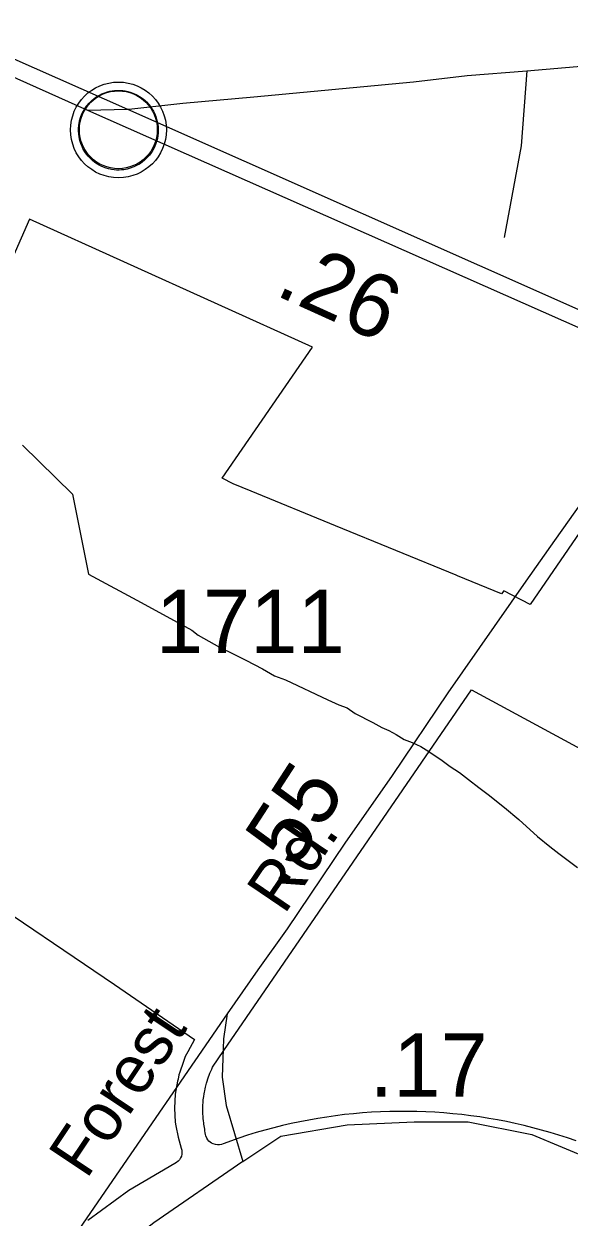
# Model space of a CAD drawing. Extents: x 2206922 to 2357709, y 510027 to 673830.
# Drawn here: x 2318849 to 2319922, y 592042 to 594392 of the extents above; entities that cross this region are included whole.
import ezdxf

# ---------------------------------------------------------------- set-up
doc = ezdxf.new("R2010")
doc.units = 0
for name, color, linetype in [('Exist Boundary Political City Limit New', 7, 'Continuous'), ('Exist Civil Demographics Community CELL', 7, 'Continuous'), ('Exist Hydrographic Misc Water Feature', 7, 'Continuous'), ('Exist Railroad Mainline', 7, 'Continuous'), ('Exist Road Non-System Type 51', 7, 'Continuous'), ('Exist Road Secondary Mileage Hundredths English Label', 7, 'Continuous'), ('Exist Road Secondary Type 51 Attributed', 7, 'Continuous'), ('Exist Road Secondary Type 51 Label', 7, 'Continuous'), ('Exist Road Secondary Type 51 Number Label', 7, 'Continuous'), ('Map Preparation Boundary City Limit Buffer Line', 7, 'Continuous')]:
    doc.layers.add(name, color=color, linetype=linetype)

msp = doc.modelspace()

# ---------------------------------------------------------------- linework, layer by layer
at = {"layer": 'Exist Boundary Political City Limit New'}
for points in [[(2320039.2, 593531.4), (2319845.5, 593248.9), (2319793.2, 593275.3), (2319789.2, 593269.5), (2319702.5, 593305.1), (2319699.5, 593306.2), (2319462.5, 593403.4), (2319296, 593471.8), (2319261, 593486.1), (2319239, 593497.4), (2319416.8, 593755.6), (2318860, 594007.6), (2318730.8, 593714.1)], [(2319205.5, 592207.8), (2319205.2, 592211.9), (2319204.8, 592215.4), (2319204.2, 592218.4), (2319203.8, 592221.9), (2319203.2, 592224.8), (2319202.8, 592227.8), (2319202.2, 592231.8), (2319201.8, 592236), (2319201.5, 592240.8), (2319201.2, 592245), (2319201, 592250.4), (2319201, 592257.7), (2319201.2, 592260.7), (2319201.2, 592263.7), (2319201.5, 592266.7), (2319201.8, 592270.2), (2319202, 592273.2), (2319202.5, 592276.2), (2319203, 592279.9), (2319203.5, 592284.6), (2319204.2, 592288), (2319204.8, 592290.9), (2319205.5, 592294.4), (2319206.2, 592297.8), (2319208.2, 592306.1), (2319209.5, 592310.1), (2319210.8, 592314.2), (2319212.2, 592318.2), (2319213.5, 592321.7), (2319215, 592325.7), (2319216.8, 592329.6), (2319218.5, 592333.5), (2319220.2, 592337.3), (2319242.5, 592370.5), (2319331.5, 592500), (2319730, 593080.6), (2320000, 592934.4)], [(2318747.5, 592689.4), (2319027, 592500), (2319132.2, 592428), (2319184.8, 592392.1), (2319171.5, 592367.5), (2319166.5, 592358.4), (2319165, 592354.4), (2319162.2, 592346.7), (2319155.5, 592327.6), (2319153.8, 592322.2), (2319152.2, 592313.9)], [(2319152.2, 592313.9), (2319151.2, 592309.5), (2319146.8, 592284.5)], [(2319146.8, 592284.5), (2319145.2, 592256.9), (2319146.8, 592229.2), (2319147.8, 592222.1), (2319152.2, 592199.7), (2319158.5, 592177.8), (2319159.5, 592173.9), (2319160, 592170), (2319159.5, 592166), (2319158.8, 592162.1), (2319157.2, 592158.5), (2319155, 592155.1), (2319152.5, 592152.1), (2319149.5, 592149.5), (2319146.2, 592147.4), (2319055.2, 592094.3), (2318975, 592035.4)], [(2319935.8, 592192.2), (2319919, 592198), (2319902, 592203.4), (2319885, 592208.6), (2319867.8, 592213.6), (2319850.8, 592218.1), (2319833.5, 592222.4), (2319816, 592226.4), (2319798.8, 592230.1), (2319781.2, 592233.5), (2319763.8, 592236.6), (2319746.2, 592239.4), (2319728.5, 592241.8), (2319711, 592244), (2319693.2, 592245.8), (2319675.5, 592247.4), (2319657.8, 592248.6), (2319640, 592249.5), (2319622.2, 592250.1), (2319604.5, 592250.4), (2319586.8, 592250.4), (2319568.8, 592250.1), (2319551, 592249.5), (2319533.2, 592248.5), (2319515.5, 592247.3), (2319497.8, 592245.8), (2319480.2, 592243.9), (2319462.5, 592241.7), (2319445, 592239.2), (2319427.2, 592236.4), (2319409.8, 592233.3), (2319392.2, 592229.9), (2319375, 592226.2), (2319357.8, 592222.2), (2319340.5, 592217.9), (2319323.2, 592213.2), (2319306, 592208.4), (2319289, 592203.2), (2319272.2, 592197.6), (2319240.8, 592186.4), (2319237.5, 592185.3), (2319234, 592184.7), (2319230, 592184.6), (2319225.8, 592185.1), (2319221.2, 592186.4), (2319218.2, 592187.9), (2319215.2, 592189.9), (2319213, 592191.9), (2319211, 592194.1), (2319208.8, 592197.6), (2319206.8, 592201.9), (2319206, 592204.8), (2319205.5, 592207.8)]]:
    msp.add_lwpolyline(points, dxfattribs=at)
at = {"layer": 'Exist Civil Demographics Community CELL'}
msp.add_lwpolyline([(2318957.4, 594195.7), (2318958.4, 594201.3), (2318960.2, 594207.9), (2318963.1, 594215.1), (2318966, 594220.8), (2318969.4, 594226.6), (2318973.1, 594231.7), (2318977.1, 594236.1), (2318981.7, 594240.7), (2318987.2, 594245.2), (2318992.6, 594248.9), (2318997.5, 594251.8), (2319002.6, 594254.2), (2319008, 594256.5), (2319013.7, 594258.3), (2319018, 594259.5), (2319022.8, 594260.2), (2319027, 594261), (2319033.3, 594261.2), (2319037.8, 594261.1), (2319043.4, 594260.8), (2319048.3, 594260.1), (2319053.2, 594259.1), (2319058.2, 594257.7), (2319063.4, 594255.8), (2319070.1, 594252.9), (2319076.3, 594249.4), (2319081.4, 594245.8), (2319086.6, 594241.8), (2319089.9, 594238.7), (2319094, 594234.3), (2319097.8, 594229.6), (2319100.9, 594225), (2319104.1, 594220), (2319106.5, 594214.8), (2319108.5, 594209.8), (2319110.1, 594204.8), (2319111.4, 594200.2), (2319112.5, 594194.2), (2319113.1, 594189.5), (2319113.4, 594183.5), (2319113.2, 594177.7), (2319112.6, 594172), (2319111.7, 594166.5), (2319110, 594160.4), (2319108.2, 594154.5), (2319105.9, 594149.4), (2319102.7, 594143.4), (2319099.4, 594138.1), (2319096, 594133.4), (2319091.7, 594128.7), (2319086.4, 594123.7), (2319081.4, 594119.6), (2319076.4, 594116.2), (2319072.1, 594113.7), (2319065.3, 594110.4), (2319058.1, 594107.7), (2319052.2, 594106.2), (2319045.6, 594104.9), (2319041.2, 594104.5), (2319036.7, 594104.2), (2319031.1, 594104.2), (2319026.8, 594104.6), (2319021.2, 594105.4), (2319015.2, 594106.7), (2319010.7, 594108), (2319005.5, 594109.8), (2319000.9, 594111.8), (2318997, 594114.1), (2318990.2, 594118.1), (2318984.6, 594122.4), (2318979.7, 594126.9), (2318975.2, 594131.8), (2318972, 594135.7), (2318969.1, 594139.9), (2318965, 594147), (2318963.3, 594150.5), (2318961.5, 594154.6), (2318958.9, 594162.8), (2318957.4, 594169.8), (2318956.7, 594175), (2318956.4, 594181.3), (2318956.3, 594186), (2318956.9, 594192.4)], close=True, dxfattribs=at)
for centre, radius in [((2319035, 594183.3), 94.3), ((2319034.8, 594183.6), 76.7)]:
    msp.add_circle(centre, radius, dxfattribs=at)
at = {"layer": 'Exist Hydrographic Misc Water Feature'}
for points in [[(2318846, 593562.6), (2318944.7, 593465.8), (2318976.3, 593308.2), (2319079.6, 593252.8), (2319179.3, 593198.1), (2319191.8, 593188.1)], [(2319191.8, 593188.1), (2319233.6, 593164.8), (2319261.9, 593150.8), (2319285.9, 593139.1), (2319318.3, 593121.7), (2319342.3, 593107.9), (2319364, 593100.1), (2319446.8, 593060.9), (2319469, 593051.1), (2319485, 593045.4), (2319501, 593033.7), (2319535.4, 593016), (2319553.3, 593006.4), (2319567.2, 593000.2), (2319581.6, 592992.4), (2319597.4, 592982.7), (2319613.3, 592977), (2319630, 592968.9), (2319645.7, 592959.2), (2319672.2, 592941.5), (2319688, 592929.7), (2319706.4, 592918), (2319724.1, 592904), (2319744.4, 592888.4), (2319762.6, 592874.7), (2319794.8, 592848.8), (2319823.1, 592825.1), (2319859.6, 592791.6), (2319884, 592771.7), (2319901.7, 592758.1), (2319938.4, 592730.7)]]:
    msp.add_lwpolyline(points, dxfattribs=at)
at = {"layer": 'Exist Railroad Mainline'}
msp.add_line((2319052.5, 594224), (2320133.5, 593744), dxfattribs=at)
msp.add_lwpolyline([(2317710.7, 594824.1), (2317869.9, 594749), (2319052.5, 594224)], dxfattribs=at)
at = {"layer": 'Exist Road Non-System Type 51'}
msp.add_line((2319248.7, 592442.7), (2319001.7, 592082.7), dxfattribs=at)
for points in [[(2319838.5, 594299.4), (2319827.8, 594151.7), (2319793.9, 593971.6)], [(2319001.7, 592082.7), (2318896.7, 591929.8), (2318800.8, 591790.3)]]:
    msp.add_lwpolyline(points, dxfattribs=at)
at = {"layer": 'Exist Road Secondary Type 51 Attributed'}
for p, q in [((2318073.2, 594624), (2318974, 594222.5)), ((2318974, 594222.5), (2319052.5, 594224))]:
    msp.add_line(p, q, dxfattribs=at)
for points in [[(2319052.5, 594224), (2319055.5, 594224), (2319161.7, 594236.3), (2319301.7, 594248.6), (2319615.5, 594277.9), (2319721.6, 594290.2), (2319838.5, 594299.4), (2320029.3, 594316.4), (2320220, 594331.8), (2320817.7, 594376.5), (2321239.1, 594408), (2321442.2, 594417.3), (2321734.8, 594445.9), (2322082.9, 594484.2), (2322278.5, 594508.7), (2322409.7, 594532.3), (2322536.9, 594555.1), (2322613.5, 594576.4), (2322703.2, 594605.7), (2322779.8, 594638.3), (2322846.6, 594666.1), (2322977.1, 594739.5), (2323015.4, 594761.5), (2323039.8, 594779.4)], [(2318974, 594222.5), (2319950.8, 593789.9), (2320047, 593741.5), (2320071.6, 593719.9), (2320083.9, 593690.7), (2320080.8, 593656.8), (2320070, 593627.6), (2320027.4, 593564.1), (2319893.1, 593374.6), (2319836.5, 593294.8), (2319683.1, 593074.5), (2319573.7, 592911.8), (2319480.6, 592778.7), (2319366.8, 592610.1), (2319309.1, 592528.8), (2319248.7, 592442.7), (2319241.7, 592393.5), (2319241, 592373.8), (2319239, 592317.9), (2319247.2, 592261.7), (2319280.1, 592151.8)], [(2319280.1, 592151.8), (2319354.8, 592201.7), (2319485.1, 592223.6), (2319616.7, 592229.9), (2319723.2, 592229.9), (2319848.6, 592204.8), (2319967.7, 592154.7), (2320135.8, 592086.1)], [(2319280.1, 592151.8), (2319104.3, 592031), (2318993.4, 591943.7), (2318800.8, 591790.3), (2318756.3, 591725.7), (2318632.2, 591517.2), (2318534.6, 591345.6)]]:
    msp.add_lwpolyline(points, dxfattribs=at)
at = {"layer": 'Map Preparation Boundary City Limit Buffer Line'}
for points in [[(2320039.2, 593531.4), (2319845.5, 593248.9), (2319793.2, 593275.3), (2319789.2, 593269.5), (2319702.5, 593305.1), (2319699.5, 593306.2), (2319462.5, 593403.4), (2319296, 593471.8), (2319261, 593486.1), (2319239, 593497.4), (2319416.8, 593755.6), (2318860, 594007.6), (2318730.8, 593714.1)], [(2319205.5, 592207.8), (2319205.2, 592211.9), (2319204.8, 592215.4), (2319204.2, 592218.4), (2319203.8, 592221.9), (2319203.2, 592224.8), (2319202.8, 592227.8), (2319202.2, 592231.8), (2319201.8, 592236), (2319201.5, 592240.8), (2319201.2, 592245), (2319201, 592250.4), (2319201, 592257.7), (2319201.2, 592260.7), (2319201.2, 592263.7), (2319201.5, 592266.7), (2319201.8, 592270.2), (2319202, 592273.2), (2319202.5, 592276.2), (2319203, 592279.9), (2319203.5, 592284.6), (2319204.2, 592288), (2319204.8, 592290.9), (2319205.5, 592294.4), (2319206.2, 592297.8), (2319208.2, 592306.1), (2319209.5, 592310.1), (2319210.8, 592314.2), (2319212.2, 592318.2), (2319213.5, 592321.7), (2319215, 592325.7), (2319216.8, 592329.6), (2319218.5, 592333.5), (2319220.2, 592337.3), (2319242.5, 592370.5), (2319331.5, 592500), (2319730, 593080.6), (2320000, 592934.4)], [(2318747.5, 592689.4), (2319027, 592500), (2319132.2, 592428), (2319184.8, 592392.1), (2319171.5, 592367.5), (2319166.5, 592358.4), (2319165, 592354.4), (2319162.2, 592346.7), (2319155.5, 592327.6), (2319153.8, 592322.2), (2319152.2, 592313.9)], [(2319152.2, 592313.9), (2319151.2, 592309.5), (2319146.8, 592284.5)], [(2319146.8, 592284.5), (2319145.2, 592256.9), (2319146.8, 592229.2), (2319147.8, 592222.1), (2319152.2, 592199.7), (2319158.5, 592177.8), (2319159.5, 592173.9), (2319160, 592170), (2319159.5, 592166), (2319158.8, 592162.1), (2319157.2, 592158.5), (2319155, 592155.1), (2319152.5, 592152.1), (2319149.5, 592149.5), (2319146.2, 592147.4), (2319055.2, 592094.3), (2318975, 592035.4)], [(2319935.8, 592192.2), (2319919, 592198), (2319902, 592203.4), (2319885, 592208.6), (2319867.8, 592213.6), (2319850.8, 592218.1), (2319833.5, 592222.4), (2319816, 592226.4), (2319798.8, 592230.1), (2319781.2, 592233.5), (2319763.8, 592236.6), (2319746.2, 592239.4), (2319728.5, 592241.8), (2319711, 592244), (2319693.2, 592245.8), (2319675.5, 592247.4), (2319657.8, 592248.6), (2319640, 592249.5), (2319622.2, 592250.1), (2319604.5, 592250.4), (2319586.8, 592250.4), (2319568.8, 592250.1), (2319551, 592249.5), (2319533.2, 592248.5), (2319515.5, 592247.3), (2319497.8, 592245.8), (2319480.2, 592243.9), (2319462.5, 592241.7), (2319445, 592239.2), (2319427.2, 592236.4), (2319409.8, 592233.3), (2319392.2, 592229.9), (2319375, 592226.2), (2319357.8, 592222.2), (2319340.5, 592217.9), (2319323.2, 592213.2), (2319306, 592208.4), (2319289, 592203.2), (2319272.2, 592197.6), (2319240.8, 592186.4), (2319237.5, 592185.3), (2319234, 592184.7), (2319230, 592184.6), (2319225.8, 592185.1), (2319221.2, 592186.4), (2319218.2, 592187.9), (2319215.2, 592189.9), (2319213, 592191.9), (2319211, 592194.1), (2319208.8, 592197.6), (2319206.8, 592201.9), (2319206, 592204.8), (2319205.5, 592207.8)]]:
    msp.add_lwpolyline(points, dxfattribs=at)

# ---------------------------------------------------------------- texts
at = {"layer": 'Exist Road Secondary Mileage Hundredths English Label'}
for s, rotation, p in [('.26', 335.6077, (2319340.6, 593859.3)), ('.55', 57.0562, (2319357.4, 592685.9))]:
    msp.add_text(s, height=125, rotation=rotation, dxfattribs=at).set_placement(p)
msp.add_text('.17', height=125, dxfattribs=at).set_placement((2319529.4, 592279.1))
at = {"layer": 'Exist Road Secondary Type 51 Label'}
for s, rotation, p in [('Rd.', 55.8565, (2319361.3, 592636)), ('Forest', 56.317, (2318972, 592115))]:
    msp.add_text(s, height=95, rotation=rotation, dxfattribs=at).set_placement(p)
at = {"layer": 'Exist Road Secondary Type 51 Number Label'}
msp.add_text('1711', height=125, dxfattribs=at).set_placement((2319108.4, 593152.9))

doc.saveas('drawing.dxf')
